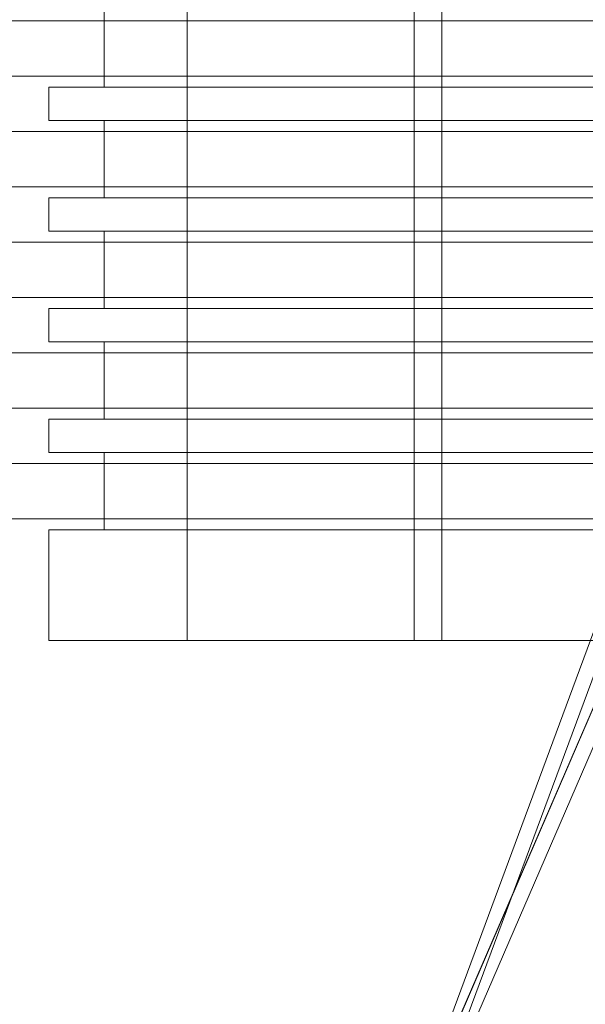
# Model space of a CAD drawing. Header units: millimetres. Extents: x -4395 to 65662, y -65530 to 6847.
# Tile 751 of 1034: x 26085 to 26187, y -19726 to -19548. Entities that reach past the tile are written whole.
import ezdxf

# ---------------------------------------------------------------- set-up
doc = ezdxf.new("R2010")
doc.units = ezdxf.units.MM
doc.layers.add('superior_briquetadora', color=7, linetype='Continuous', lineweight=0)
doc.layers.add('superior_fines-r33-C07-receiver', color=7, linetype='Continuous', lineweight=0)

msp = doc.modelspace()

# ---------------------------------------------------------------- linework, layer by layer
at = {"layer": 'superior_briquetadora'}
for p, q in [((26115.067, -19660), (26115.067, -19510)), ((26156.067, -19660), (26156.067, -19510)), ((26161.067, -19660), (26161.067, -19510)), ((26100.067, -19560), (26100.067, -19546)), ((24471.62, -19548), (26228.731, -19548)), ((24472.193, -19548), (26229.304, -19548)), ((26235.991, -19548), (24489.68, -19548)), ((26237.044, -19548), (24490.733, -19548)), ((24471.62, -19558), (26228.731, -19558)), ((24472.193, -19558), (26229.304, -19558)), ((26235.991, -19558), (24489.68, -19558)), ((26237.044, -19558), (24490.733, -19558)), ((26090.067, -19560), (26091.519, -19560)), ((26090.067, -19560), (26090.067, -19566)), ((26091.519, -19560), (26095.843, -19560)), ((26095.843, -19560), (26102.942, -19560)), ((26100.067, -19560), (26101.704, -19560)), ((26101.704, -19560), (26106.569, -19560)), ((26102.942, -19560), (26112.656, -19560)), ((26106.569, -19560), (26114.531, -19560)), ((26112.656, -19560), (26124.771, -19560)), ((26114.531, -19560), (26125.371, -19560)), ((26124.771, -19560), (26139.014, -19560)), ((26125.371, -19560), (26138.794, -19560)), ((26138.794, -19560), (26154.434, -19560)), ((26139.014, -19560), (26155.067, -19560)), ((26154.434, -19560), (26171.864, -19560)), ((26155.067, -19560), (26172.573, -19560)), ((26171.864, -19560), (26190.609, -19560)), ((26172.573, -19560), (26191.14, -19560)), ((26090.067, -19566), (26091.519, -19566)), ((26091.519, -19566), (26095.843, -19566)), ((26095.843, -19566), (26102.942, -19566)), ((26100.067, -19566), (26101.704, -19566)), ((26100.067, -19580), (26100.067, -19566)), ((26101.704, -19566), (26106.569, -19566)), ((26102.942, -19566), (26112.656, -19566)), ((26106.569, -19566), (26114.531, -19566)), ((26112.656, -19566), (26124.771, -19566)), ((26114.531, -19566), (26125.371, -19566)), ((26124.771, -19566), (26139.014, -19566)), ((26125.371, -19566), (26138.794, -19566)), ((26138.794, -19566), (26154.434, -19566)), ((26139.014, -19566), (26155.067, -19566)), ((26154.434, -19566), (26171.864, -19566)), ((26155.067, -19566), (26172.573, -19566)), ((26171.864, -19566), (26190.609, -19566)), ((26172.573, -19566), (26191.14, -19566)), ((24471.62, -19568), (26228.731, -19568)), ((24472.193, -19568), (26229.304, -19568)), ((26235.991, -19568), (24489.68, -19568)), ((26237.044, -19568), (24490.733, -19568)), ((24471.62, -19578), (26228.731, -19578)), ((24472.193, -19578), (26229.304, -19578)), ((26235.991, -19578), (24489.68, -19578)), ((26237.044, -19578), (24490.733, -19578)), ((26090.067, -19580), (26091.519, -19580)), ((26090.067, -19580), (26090.067, -19586)), ((26091.519, -19580), (26095.843, -19580)), ((26095.843, -19580), (26102.942, -19580)), ((26100.067, -19580), (26101.704, -19580)), ((26101.704, -19580), (26106.569, -19580)), ((26102.942, -19580), (26112.656, -19580)), ((26106.569, -19580), (26114.531, -19580)), ((26112.656, -19580), (26124.771, -19580)), ((26114.531, -19580), (26125.371, -19580)), ((26124.771, -19580), (26139.014, -19580)), ((26125.371, -19580), (26138.794, -19580)), ((26138.794, -19580), (26154.434, -19580)), ((26139.014, -19580), (26155.067, -19580)), ((26154.434, -19580), (26171.864, -19580)), ((26155.067, -19580), (26172.573, -19580)), ((26171.864, -19580), (26190.609, -19580)), ((26172.573, -19580), (26191.14, -19580)), ((26090.067, -19586), (26091.519, -19586)), ((26091.519, -19586), (26095.843, -19586)), ((26095.843, -19586), (26102.942, -19586)), ((26100.067, -19586), (26101.704, -19586)), ((26100.067, -19600), (26100.067, -19586)), ((26101.704, -19586), (26106.569, -19586)), ((26102.942, -19586), (26112.656, -19586)), ((26106.569, -19586), (26114.531, -19586)), ((26112.656, -19586), (26124.771, -19586)), ((26114.531, -19586), (26125.371, -19586)), ((26124.771, -19586), (26139.014, -19586)), ((26125.371, -19586), (26138.794, -19586)), ((26138.794, -19586), (26154.434, -19586)), ((26139.014, -19586), (26155.067, -19586)), ((26154.434, -19586), (26171.864, -19586)), ((26155.067, -19586), (26172.573, -19586)), ((26171.864, -19586), (26190.609, -19586)), ((26172.573, -19586), (26191.14, -19586)), ((24471.62, -19588), (26228.731, -19588)), ((24472.193, -19588), (26229.304, -19588)), ((26235.991, -19588), (24489.68, -19588)), ((26237.044, -19588), (24490.733, -19588)), ((24471.62, -19598), (26228.731, -19598)), ((24472.193, -19598), (26229.304, -19598)), ((26235.991, -19598), (24489.68, -19598)), ((26237.044, -19598), (24490.733, -19598)), ((26090.067, -19600), (26091.519, -19600)), ((26090.067, -19600), (26090.067, -19606)), ((26091.519, -19600), (26095.843, -19600)), ((26095.843, -19600), (26102.942, -19600)), ((26100.067, -19600), (26101.704, -19600)), ((26101.704, -19600), (26106.569, -19600)), ((26102.942, -19600), (26112.656, -19600)), ((26106.569, -19600), (26114.531, -19600)), ((26112.656, -19600), (26124.771, -19600)), ((26114.531, -19600), (26125.371, -19600)), ((26124.771, -19600), (26139.014, -19600)), ((26125.371, -19600), (26138.794, -19600)), ((26138.794, -19600), (26154.434, -19600)), ((26139.014, -19600), (26155.067, -19600)), ((26154.434, -19600), (26171.864, -19600)), ((26155.067, -19600), (26172.573, -19600)), ((26171.864, -19600), (26190.609, -19600)), ((26172.573, -19600), (26191.14, -19600)), ((26090.067, -19606), (26091.519, -19606)), ((26091.519, -19606), (26095.843, -19606)), ((26095.843, -19606), (26102.942, -19606)), ((26100.067, -19606), (26101.704, -19606)), ((26100.067, -19620), (26100.067, -19606)), ((26101.704, -19606), (26106.569, -19606)), ((26102.942, -19606), (26112.656, -19606)), ((26106.569, -19606), (26114.531, -19606)), ((26112.656, -19606), (26124.771, -19606)), ((26114.531, -19606), (26125.371, -19606)), ((26124.771, -19606), (26139.014, -19606)), ((26125.371, -19606), (26138.794, -19606)), ((26138.794, -19606), (26154.434, -19606)), ((26139.014, -19606), (26155.067, -19606)), ((26154.434, -19606), (26171.864, -19606)), ((26155.067, -19606), (26172.573, -19606)), ((26171.864, -19606), (26190.609, -19606)), ((26172.573, -19606), (26191.14, -19606)), ((24471.62, -19608), (26228.731, -19608)), ((24472.193, -19608), (26229.304, -19608)), ((26235.991, -19608), (24489.68, -19608)), ((26237.044, -19608), (24490.733, -19608)), ((24471.62, -19618), (26228.731, -19618)), ((24472.193, -19618), (26229.304, -19618)), ((26235.991, -19618), (24489.68, -19618)), ((26237.044, -19618), (24490.733, -19618)), ((26090.067, -19620), (26091.519, -19620)), ((26090.067, -19620), (26090.067, -19626)), ((26091.519, -19620), (26095.843, -19620)), ((26095.843, -19620), (26102.942, -19620)), ((26100.067, -19620), (26101.704, -19620)), ((26101.704, -19620), (26106.569, -19620)), ((26102.942, -19620), (26112.656, -19620)), ((26106.569, -19620), (26114.531, -19620)), ((26112.656, -19620), (26124.771, -19620)), ((26114.531, -19620), (26125.371, -19620)), ((26124.771, -19620), (26139.014, -19620)), ((26125.371, -19620), (26138.794, -19620)), ((26138.794, -19620), (26154.434, -19620)), ((26139.014, -19620), (26155.067, -19620)), ((26154.434, -19620), (26171.864, -19620)), ((26155.067, -19620), (26172.573, -19620)), ((26171.864, -19620), (26190.609, -19620)), ((26172.573, -19620), (26191.14, -19620)), ((26090.067, -19626), (26091.519, -19626)), ((26091.519, -19626), (26095.843, -19626)), ((26095.843, -19626), (26102.942, -19626)), ((26100.067, -19626), (26101.704, -19626)), ((26100.067, -19640), (26100.067, -19626)), ((26101.704, -19626), (26106.569, -19626)), ((26102.942, -19626), (26112.656, -19626)), ((26106.569, -19626), (26114.531, -19626)), ((26112.656, -19626), (26124.771, -19626)), ((26114.531, -19626), (26125.371, -19626)), ((26124.771, -19626), (26139.014, -19626)), ((26125.371, -19626), (26138.794, -19626)), ((26138.794, -19626), (26154.434, -19626)), ((26139.014, -19626), (26155.067, -19626)), ((26154.434, -19626), (26171.864, -19626)), ((26155.067, -19626), (26172.573, -19626)), ((26171.864, -19626), (26190.609, -19626)), ((26172.573, -19626), (26191.14, -19626)), ((24471.62, -19628), (26228.731, -19628)), ((24472.193, -19628), (26229.304, -19628)), ((26235.991, -19628), (24489.68, -19628)), ((26237.044, -19628), (24490.733, -19628)), ((24471.62, -19638), (26228.731, -19638)), ((24472.193, -19638), (26229.304, -19638)), ((26235.991, -19638), (24489.68, -19638)), ((26237.044, -19638), (24490.733, -19638)), ((26090.067, -19640), (26091.519, -19640)), ((26090.067, -19640), (26090.067, -19660)), ((26091.519, -19640), (26095.843, -19640)), ((26095.843, -19640), (26102.942, -19640)), ((26100.067, -19640), (26101.704, -19640)), ((26101.704, -19640), (26106.569, -19640)), ((26102.942, -19640), (26112.656, -19640)), ((26106.569, -19640), (26114.531, -19640)), ((26112.656, -19640), (26124.771, -19640)), ((26114.531, -19640), (26125.371, -19640)), ((26124.771, -19640), (26139.014, -19640)), ((26125.371, -19640), (26138.794, -19640)), ((26138.794, -19640), (26154.434, -19640)), ((26139.014, -19640), (26155.067, -19640)), ((26154.434, -19640), (26171.864, -19640)), ((26155.067, -19640), (26172.573, -19640)), ((26171.864, -19640), (26190.609, -19640)), ((26172.573, -19640), (26191.14, -19640)), ((26090.067, -19660), (26091.519, -19660)), ((26091.519, -19660), (26095.843, -19660)), ((26095.843, -19660), (26102.942, -19660)), ((26102.942, -19660), (26112.656, -19660)), ((26112.656, -19660), (26124.771, -19660)), ((26117.345, -19660), (26115.067, -19660)), ((26123.727, -19660), (26117.345, -19660)), ((26132.95, -19660), (26123.727, -19660)), ((26124.771, -19660), (26139.014, -19660)), ((26143.185, -19660), (26132.95, -19660)), ((26139.014, -19660), (26155.067, -19660)), ((26152.408, -19660), (26143.185, -19660)), ((26158.79, -19660), (26152.408, -19660)), ((26155.067, -19660), (26172.573, -19660)), ((26158.345, -19660), (26156.067, -19660)), ((26164.727, -19660), (26158.345, -19660)), ((26161.067, -19660), (26158.79, -19660)), ((26173.95, -19660), (26164.727, -19660)), ((26172.573, -19660), (26191.14, -19660)), ((26184.185, -19660), (26173.95, -19660)), ((26193.408, -19660), (26184.185, -19660))]:
    msp.add_line(p, q, dxfattribs=at)
at = {"layer": 'superior_fines-r33-C07-receiver'}
for p, q in [((26153.021, -19754.196), (26264.682, -19452.712)), ((26267.298, -19453.681), (26155.637, -19755.165)), ((26277.765, -19465.338), (26153.021, -19754.196)), ((26277.968, -19464.79), (26153.225, -19753.648)), ((26155.637, -19755.165), (26280.381, -19466.307))]:
    msp.add_line(p, q, dxfattribs=at)

doc.saveas('drawing.dxf')
